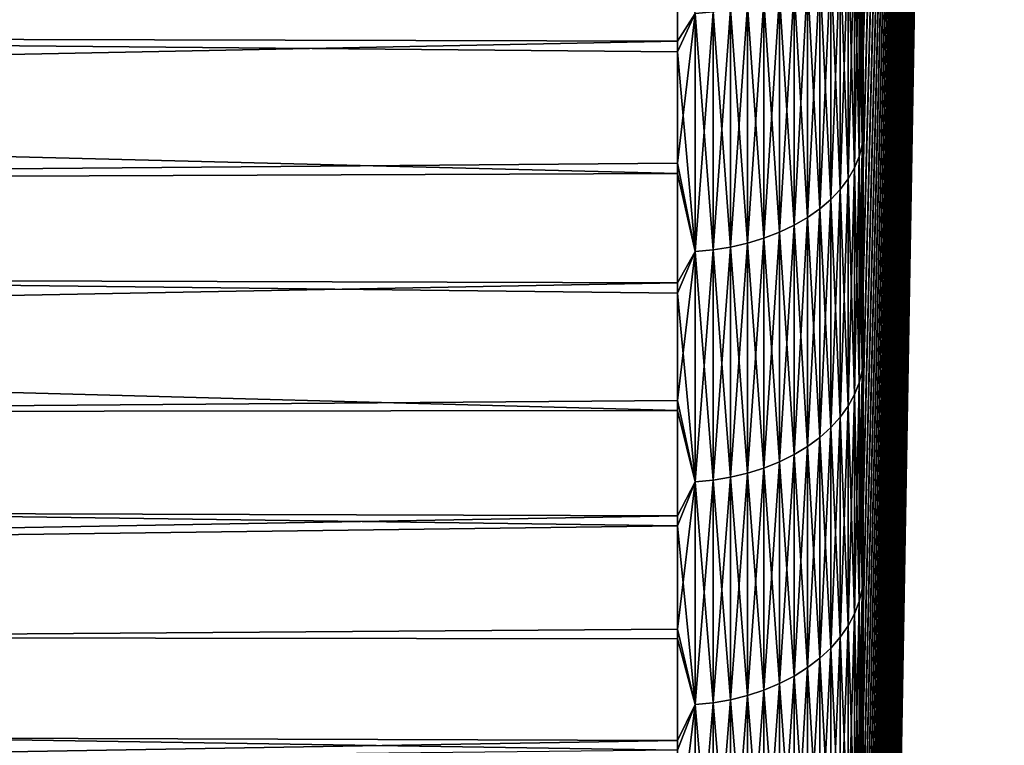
# Model space of a CAD drawing. Header units: millimetres. Extents: x -161 to 161, y -94 to 1149.
# Tile 601 of 656: x 158.54 to 161.19, y -73.39 to -71.44. Entities that reach past the tile are written whole.
import ezdxf

# ---------------------------------------------------------------- set-up
doc = ezdxf.new("R2010")
doc.units = ezdxf.units.MM
doc.header["$LTSCALE"] = 81.481481
for name, color, linetype in [('381', 7, 'CONTINUOUS'), ('382', 7, 'CONTINUOUS'), ('386', 7, 'CONTINUOUS')]:
    doc.layers.add(name, color=color, linetype=linetype)

msp = doc.modelspace()

# ---------------------------------------------------------------- linework, layer by layer
at = {"layer": '381', "color": 7, "linetype": 'CONTINUOUS', "true_color": 0xaaaaaa}
for points in [[(160.3087, -71.1618, 17.5506), (131.8, -71.4231, 17.3454), (160.3087, -71.4952, 17.2876), (160.3087, -71.1618, 17.5506)], [(160.3087, -71.5244, -17.3641), (139.9432, -71.3372, -17.5132), (160.3087, -71.1916, -17.6276), (160.3087, -71.5244, -17.3641)], [(139.716, -71.9335, -17.0259), (139.9432, -71.3372, -17.5132), (160.3087, -71.8521, -17.0945), (139.716, -71.9335, -17.0259)], [(160.3087, -71.8521, -17.0945), (139.9432, -71.3372, -17.5132), (160.3087, -71.5244, -17.3641), (160.3087, -71.8521, -17.0945)], [(131.8, -71.4231, 17.3454), (131.8, -72.0638, 16.8145), (160.3087, -71.4952, 17.2876), (131.8, -71.4231, 17.3454)], [(160.3087, -71.4952, 17.2876), (131.8, -72.0638, 16.8145), (160.3087, -71.8236, 17.0183), (160.3087, -71.4952, 17.2876)], [(160.3087, -71.8236, 17.0183), (131.8, -72.0638, 16.8145), (160.3087, -72.1462, 16.7433), (160.3087, -71.8236, 17.0183)], [(160.3087, -72.1741, -16.819), (139.716, -71.9335, -17.0259), (160.3087, -71.8521, -17.0945), (160.3087, -72.1741, -16.819)], [(139.4784, -72.5142, -16.5165), (139.716, -71.9335, -17.0259), (160.3087, -72.49, -16.5382), (139.4784, -72.5142, -16.5165)], [(160.3087, -72.49, -16.5382), (139.716, -71.9335, -17.0259), (160.3087, -72.1741, -16.819), (160.3087, -72.49, -16.5382)], [(131.8, -72.0638, 16.8145), (131.8, -72.6843, 16.26), (160.3087, -72.1462, 16.7433), (131.8, -72.0638, 16.8145)], [(160.3087, -72.1462, 16.7433), (131.8, -72.6843, 16.26), (160.3087, -72.4627, 16.4629), (160.3087, -72.1462, 16.7433)], [(160.3087, -72.4627, 16.4629), (131.8, -72.6843, 16.26), (160.3087, -72.7735, 16.1767), (160.3087, -72.4627, 16.4629)], [(160.3087, -72.8002, -16.2516), (139.4784, -72.5142, -16.5165), (160.3087, -72.49, -16.5382), (160.3087, -72.8002, -16.2516)], [(139.2309, -73.0777, -15.9855), (139.4784, -72.5142, -16.5165), (160.3087, -72.8002, -16.2516), (139.2309, -73.0777, -15.9855)], [(131.8, -72.6843, 16.26), (131.8, -73.2835, 15.6827), (160.3087, -72.7735, 16.1767), (131.8, -72.6843, 16.26)], [(160.3087, -72.7735, 16.1767), (131.8, -73.2835, 15.6827), (160.3087, -73.0788, 15.8848), (160.3087, -72.7735, 16.1767)], [(160.3087, -73.1049, -15.9593), (139.2309, -73.0777, -15.9855), (160.3087, -72.8002, -16.2516), (160.3087, -73.1049, -15.9593)], [(160.3087, -73.0788, 15.8848), (131.8, -73.2835, 15.6827), (160.3087, -73.3784, 15.5872), (160.3087, -73.0788, 15.8848)], [(138.9727, -73.6262, -15.432), (139.2309, -73.0777, -15.9855), (160.3087, -73.404, -15.6614), (138.9727, -73.6262, -15.432)], [(160.3087, -73.404, -15.6614), (139.2309, -73.0777, -15.9855), (160.3087, -73.1049, -15.9593), (160.3087, -73.404, -15.6614)], [(131.8, -73.2835, 15.6827), (131.8, -73.8608, 15.0834), (160.3087, -73.3784, 15.5872), (131.8, -73.2835, 15.6827)], [(160.3087, -73.3784, 15.5872), (131.8, -73.8608, 15.0834), (160.3087, -73.6723, 15.284), (160.3087, -73.3784, 15.5872)]]:
    msp.add_3dface(points, dxfattribs=at)
at = {"layer": '382', "color": 7, "linetype": 'CONTINUOUS', "true_color": 0xaaaaaa}
for points in [[(160.8086, -71.2158, -16.9818), (161.1884, -57.55, -0.05), (160.8086, -71.5363, -16.7181), (160.8086, -71.2158, -16.9818)], [(160.8086, -71.5363, -16.7181), (161.1884, -57.55, -0.05), (160.8086, -71.8512, -16.4487), (160.8086, -71.5363, -16.7181)], [(160.8086, -71.8512, -16.4487), (161.1884, -57.55, -0.05), (160.8086, -72.1601, -16.1741), (160.8086, -71.8512, -16.4487)], [(160.8086, -72.1601, -16.1741), (161.1884, -57.55, -0.05), (160.8086, -72.4635, -15.8939), (160.8086, -72.1601, -16.1741)], [(160.8086, -72.4635, -15.8939), (161.1884, -57.55, -0.05), (160.8086, -72.7615, -15.6081), (160.8086, -72.4635, -15.8939)], [(160.8086, -72.7615, -15.6081), (161.1884, -57.55, -0.05), (160.8086, -73.0539, -15.3167), (160.8086, -72.7615, -15.6081)], [(160.8086, -73.0539, -15.3167), (161.1884, -57.55, -0.05), (160.8086, -73.3407, -15.0198), (160.8086, -73.0539, -15.3167)], [(160.8086, -73.3407, -15.0198), (161.1884, -57.55, -0.05), (160.8086, -73.6219, -14.7175), (160.8086, -73.3407, -15.0198)], [(160.8086, -73.6219, -14.7175), (161.1884, -57.55, -0.05), (160.8086, -73.8973, -14.4099), (160.8086, -73.6219, -14.7175)], [(160.8086, -73.8973, -14.4099), (161.1884, -57.55, -0.05), (160.8086, -74.167, -14.097), (160.8086, -73.8973, -14.4099)], [(160.8086, -74.167, -14.097), (161.1884, -57.55, -0.05), (160.8086, -74.4307, -13.779), (160.8086, -74.167, -14.097)], [(160.8086, -74.4307, -13.779), (161.1884, -57.55, -0.05), (160.8086, -74.6884, -13.4559), (160.8086, -74.4307, -13.779)], [(160.8086, -74.6884, -13.4559), (161.1884, -57.55, -0.05), (160.8086, -74.9399, -13.1279), (160.8086, -74.6884, -13.4559)], [(160.8086, -74.9399, -13.1279), (161.1884, -57.55, -0.05), (160.8086, -75.1852, -12.7952), (160.8086, -74.9399, -13.1279)], [(160.8086, -75.1852, -12.7952), (161.1884, -57.55, -0.05), (160.8086, -75.4242, -12.4579), (160.8086, -75.1852, -12.7952)], [(160.8086, -75.4242, -12.4579), (161.1884, -57.55, -0.05), (160.8086, -75.6566, -12.1162), (160.8086, -75.4242, -12.4579)], [(160.8086, -75.6566, -12.1162), (161.1884, -57.55, -0.05), (160.8086, -75.8825, -11.7702), (160.8086, -75.6566, -12.1162)], [(160.8086, -75.8825, -11.7702), (161.1884, -57.55, -0.05), (160.8086, -76.1017, -11.42), (160.8086, -75.8825, -11.7702)], [(160.8086, -76.1017, -11.42), (161.1884, -57.55, -0.05), (160.8086, -76.3142, -11.0658), (160.8086, -76.1017, -11.42)], [(160.8086, -76.3142, -11.0658), (161.1884, -57.55, -0.05), (160.8086, -76.5199, -10.7077), (160.8086, -76.3142, -11.0658)], [(160.8086, -76.5199, -10.7077), (161.1884, -57.55, -0.05), (160.8086, -76.7187, -10.3458), (160.8086, -76.5199, -10.7077)], [(160.8086, -76.7187, -10.3458), (161.1884, -57.55, -0.05), (160.8086, -76.9106, -9.9801), (160.8086, -76.7187, -10.3458)], [(160.8086, -76.9106, -9.9801), (161.1884, -57.55, -0.05), (160.8086, -77.0956, -9.6109), (160.8086, -76.9106, -9.9801)], [(160.8086, -77.0956, -9.6109), (161.1884, -57.55, -0.05), (160.8086, -77.2736, -9.2382), (160.8086, -77.0956, -9.6109)], [(160.8086, -77.2736, -9.2382), (161.1884, -57.55, -0.05), (160.8086, -77.4445, -8.8621), (160.8086, -77.2736, -9.2382)], [(160.8086, -77.4445, -8.8621), (161.1884, -57.55, -0.05), (160.8086, -77.6082, -8.4827), (160.8086, -77.4445, -8.8621)], [(160.8086, -77.6082, -8.4827), (161.1884, -57.55, -0.05), (160.8086, -77.7647, -8.1003), (160.8086, -77.6082, -8.4827)], [(160.8086, -77.7647, -8.1003), (161.1884, -57.55, -0.05), (160.8086, -77.914, -7.7149), (160.8086, -77.7647, -8.1003)], [(160.8086, -77.914, -7.7149), (161.1884, -57.55, -0.05), (160.8086, -78.0559, -7.3267), (160.8086, -77.914, -7.7149)], [(160.8086, -78.0559, -7.3267), (161.1884, -57.55, -0.05), (160.8086, -78.1904, -6.936), (160.8086, -78.0559, -7.3267)], [(160.8086, -78.1904, -6.936), (161.1884, -57.55, -0.05), (160.8086, -78.3174, -6.5427), (160.8086, -78.1904, -6.936)], [(160.8086, -78.3174, -6.5427), (161.1884, -57.55, -0.05), (160.8086, -78.437, -6.1472), (160.8086, -78.3174, -6.5427)], [(160.8086, -78.437, -6.1472), (161.1884, -57.55, -0.05), (160.8086, -78.549, -5.7495), (160.8086, -78.437, -6.1472)], [(160.8086, -78.549, -5.7495), (161.1884, -57.55, -0.05), (160.8086, -78.6534, -5.3499), (160.8086, -78.549, -5.7495)], [(160.8086, -78.6534, -5.3499), (161.1884, -57.55, -0.05), (160.8086, -78.7502, -4.9483), (160.8086, -78.6534, -5.3499)], [(160.8086, -78.7502, -4.9483), (161.1884, -57.55, -0.05), (160.8086, -78.8394, -4.545), (160.8086, -78.7502, -4.9483)], [(160.8086, -78.8394, -4.545), (161.1884, -57.55, -0.05), (160.8086, -78.9209, -4.1401), (160.8086, -78.8394, -4.545)], [(160.8086, -78.9209, -4.1401), (161.1884, -57.55, -0.05), (160.8086, -78.9946, -3.7337), (160.8086, -78.9209, -4.1401)], [(160.8086, -78.9946, -3.7337), (161.1884, -57.55, -0.05), (160.8086, -79.0607, -3.3259), (160.8086, -78.9946, -3.7337)], [(160.8086, -79.0607, -3.3259), (161.1884, -57.55, -0.05), (160.8086, -79.119, -2.9169), (160.8086, -79.0607, -3.3259)], [(160.8086, -79.119, -2.9169), (161.1884, -57.55, -0.05), (160.8086, -79.1696, -2.5069), (160.8086, -79.119, -2.9169)], [(160.8086, -79.1696, -2.5069), (161.1884, -57.55, -0.05), (160.8086, -79.2123, -2.0959), (160.8086, -79.1696, -2.5069)], [(160.8086, -79.2123, -2.0959), (161.1884, -57.55, -0.05), (160.8086, -79.2473, -1.6841), (160.8086, -79.2123, -2.0959)], [(160.8086, -79.2473, -1.6841), (161.1884, -57.55, -0.05), (160.8086, -79.2744, -1.2718), (160.8086, -79.2473, -1.6841)], [(160.8086, -79.2744, -1.2718), (161.1884, -57.55, -0.05), (160.8086, -79.2937, -0.859), (160.8086, -79.2744, -1.2718)], [(160.8086, -79.2937, -0.859), (161.1884, -57.55, -0.05), (160.8086, -79.3051, -0.446), (160.8086, -79.2937, -0.859)], [(160.8086, -79.3051, -0.446), (161.1884, -57.55, -0.05), (160.8086, -79.3087, -0.0328), (160.8086, -79.3051, -0.446)], [(160.8086, -79.3087, -0.0328), (161.1884, -57.55, -0.05), (160.8086, -79.3045, 0.3803), (160.8086, -79.3087, -0.0328)], [(160.8086, -79.3045, 0.3803), (161.1884, -57.55, -0.05), (160.8086, -79.2924, 0.7933), (160.8086, -79.3045, 0.3803)], [(160.8086, -79.2924, 0.7933), (161.1884, -57.55, -0.05), (160.8086, -79.2724, 1.2059), (160.8086, -79.2924, 0.7933)], [(160.8086, -79.2724, 1.2059), (161.1884, -57.55, -0.05), (160.8086, -79.2447, 1.6181), (160.8086, -79.2724, 1.2059)], [(160.8086, -79.2447, 1.6181), (161.1884, -57.55, -0.05), (160.8086, -79.2091, 2.0297), (160.8086, -79.2447, 1.6181)], [(160.8086, -79.2091, 2.0297), (161.1884, -57.55, -0.05), (160.8086, -79.1657, 2.4406), (160.8086, -79.2091, 2.0297)], [(160.8086, -79.1657, 2.4406), (161.1884, -57.55, -0.05), (160.8086, -79.1145, 2.8505), (160.8086, -79.1657, 2.4406)], [(160.8086, -79.1145, 2.8505), (161.1884, -57.55, -0.05), (160.8086, -79.0556, 3.2595), (160.8086, -79.1145, 2.8505)], [(160.8086, -79.0556, 3.2595), (161.1884, -57.55, -0.05), (160.8086, -78.9889, 3.6672), (160.8086, -79.0556, 3.2595)], [(160.8086, -78.9889, 3.6672), (161.1884, -57.55, -0.05), (160.8086, -78.9144, 4.0736), (160.8086, -78.9889, 3.6672)], [(160.8086, -78.9144, 4.0736), (161.1884, -57.55, -0.05), (160.8086, -78.8323, 4.4785), (160.8086, -78.9144, 4.0736)], [(160.8086, -78.8323, 4.4785), (161.1884, -57.55, -0.05), (160.8086, -78.7425, 4.8817), (160.8086, -78.8323, 4.4785)], [(160.8086, -78.7425, 4.8817), (161.1884, -57.55, -0.05), (160.8086, -78.645, 5.2832), (160.8086, -78.7425, 4.8817)], [(160.8086, -78.645, 5.2832), (161.1884, -57.55, -0.05), (160.8086, -78.5399, 5.6828), (160.8086, -78.645, 5.2832)], [(160.8086, -78.5399, 5.6828), (161.1884, -57.55, -0.05), (160.8086, -78.4273, 6.0804), (160.8086, -78.5399, 5.6828)], [(160.8086, -78.4273, 6.0804), (161.1884, -57.55, -0.05), (160.8086, -78.3071, 6.4757), (160.8086, -78.4273, 6.0804)], [(160.8086, -78.3071, 6.4757), (161.1884, -57.55, -0.05), (160.8086, -78.1794, 6.8687), (160.8086, -78.3071, 6.4757)], [(160.8086, -78.1794, 6.8687), (161.1884, -57.55, -0.05), (160.8086, -78.0443, 7.2592), (160.8086, -78.1794, 6.8687)], [(160.8086, -78.0443, 7.2592), (161.1884, -57.55, -0.05), (160.8086, -77.9018, 7.6471), (160.8086, -78.0443, 7.2592)], [(160.8086, -77.9018, 7.6471), (161.1884, -57.55, -0.05), (160.8086, -77.752, 8.0322), (160.8086, -77.9018, 7.6471)], [(160.8086, -77.752, 8.0322), (161.1884, -57.55, -0.05), (160.8086, -77.5949, 8.4144), (160.8086, -77.752, 8.0322)], [(160.8086, -77.5949, 8.4144), (161.1884, -57.55, -0.05), (160.8086, -77.4305, 8.7935), (160.8086, -77.5949, 8.4144)], [(160.8086, -77.4305, 8.7935), (161.1884, -57.55, -0.05), (160.8086, -77.259, 9.1693), (160.8086, -77.4305, 8.7935)], [(160.8086, -77.259, 9.1693), (161.1884, -57.55, -0.05), (160.8086, -77.0804, 9.5419), (160.8086, -77.259, 9.1693)], [(160.8086, -77.0804, 9.5419), (161.1884, -57.55, -0.05), (160.8086, -76.8948, 9.9109), (160.8086, -77.0804, 9.5419)], [(160.8086, -76.8948, 9.9109), (161.1884, -57.55, -0.05), (160.8086, -76.7023, 10.2763), (160.8086, -76.8948, 9.9109)], [(160.8086, -76.7023, 10.2763), (161.1884, -57.55, -0.05), (160.8086, -76.5028, 10.6381), (160.8086, -76.7023, 10.2763)], [(160.8086, -76.5028, 10.6381), (161.1884, -57.55, -0.05), (160.8086, -76.2964, 10.9959), (160.8086, -76.5028, 10.6381)], [(160.8086, -76.2964, 10.9959), (161.1884, -57.55, -0.05), (160.8086, -76.0833, 11.3499), (160.8086, -76.2964, 10.9959)], [(160.8086, -76.0833, 11.3499), (161.1884, -57.55, -0.05), (160.8086, -75.8635, 11.6997), (160.8086, -76.0833, 11.3499)], [(160.8086, -75.8635, 11.6997), (161.1884, -57.55, -0.05), (160.8086, -75.6371, 12.0454), (160.8086, -75.8635, 11.6997)], [(160.8086, -75.6371, 12.0454), (161.1884, -57.55, -0.05), (160.8086, -75.4041, 12.3868), (160.8086, -75.6371, 12.0454)], [(160.8086, -75.4041, 12.3868), (161.1884, -57.55, -0.05), (160.8086, -75.1646, 12.7237), (160.8086, -75.4041, 12.3868)], [(160.8086, -75.1646, 12.7237), (161.1884, -57.55, -0.05), (160.8086, -74.9188, 13.0559), (160.8086, -75.1646, 12.7237)], [(160.8086, -74.9188, 13.0559), (161.1884, -57.55, -0.05), (160.8086, -74.6668, 13.3835), (160.8086, -74.9188, 13.0559)], [(160.8086, -74.6668, 13.3835), (161.1884, -57.55, -0.05), (160.8086, -74.4086, 13.7061), (160.8086, -74.6668, 13.3835)], [(160.8086, -74.4086, 13.7061), (161.1884, -57.55, -0.05), (160.8086, -74.1443, 14.0238), (160.8086, -74.4086, 13.7061)], [(160.8086, -74.1443, 14.0238), (161.1884, -57.55, -0.05), (160.8086, -73.8741, 14.3363), (160.8086, -74.1443, 14.0238)], [(160.8086, -73.8741, 14.3363), (161.1884, -57.55, -0.05), (160.8086, -73.5981, 14.6435), (160.8086, -73.8741, 14.3363)], [(160.8086, -73.5981, 14.6435), (161.1884, -57.55, -0.05), (160.8086, -73.3164, 14.9455), (160.8086, -73.5981, 14.6435)], [(160.8086, -73.3164, 14.9455), (161.1884, -57.55, -0.05), (160.8086, -73.0289, 15.242), (160.8086, -73.3164, 14.9455)], [(160.8086, -73.0289, 15.242), (161.1884, -57.55, -0.05), (160.8086, -72.7359, 15.533), (160.8086, -73.0289, 15.242)], [(160.8086, -72.7359, 15.533), (161.1884, -57.55, -0.05), (160.8086, -72.4374, 15.8184), (160.8086, -72.7359, 15.533)], [(160.8086, -72.4374, 15.8184), (161.1884, -57.55, -0.05), (160.8086, -72.1334, 16.0983), (160.8086, -72.4374, 15.8184)], [(160.8086, -72.1334, 16.0983), (161.1884, -57.55, -0.05), (160.8086, -71.8239, 16.3725), (160.8086, -72.1334, 16.0983)], [(160.8086, -71.8239, 16.3725), (161.1884, -57.55, -0.05), (160.8086, -71.5084, 16.6414), (160.8086, -71.8239, 16.3725)], [(160.8086, -71.5084, 16.6414), (161.1884, -57.55, -0.05), (160.8086, -71.1873, 16.9048), (160.8086, -71.5084, 16.6414)]]:
    msp.add_3dface(points, dxfattribs=at)
at = {"layer": '386', "color": 7, "linetype": 'CONTINUOUS', "true_color": 0xaaaaaa}
for points in [[(160.8054, -71.1465, -17.0995), (160.8054, -71.7745, -16.5792), (160.7975, -71.1764, -17.137), (160.8054, -71.1465, -17.0995)], [(160.8054, -71.7745, 16.4792), (160.8054, -71.1465, 16.9995), (160.7975, -71.8058, 16.5155), (160.8054, -71.7745, 16.4792)], [(160.7975, -71.8058, 16.5155), (160.8054, -71.1465, 16.9995), (160.7975, -71.1764, 17.037), (160.7975, -71.8058, 16.5155)], [(160.8086, -71.2158, -16.9818), (160.8086, -71.5363, -16.7181), (160.8054, -71.1465, -17.0995), (160.8086, -71.2158, -16.9818)], [(160.8054, -71.1465, -17.0995), (160.8086, -71.5363, -16.7181), (160.8054, -71.7745, -16.5792), (160.8054, -71.1465, -17.0995)], [(160.8054, -71.7745, 16.4792), (160.8086, -71.1873, 16.9048), (160.8054, -71.1465, 16.9995), (160.8054, -71.7745, 16.4792)], [(160.3087, -71.1618, 17.5506), (160.3087, -71.4952, 17.2876), (160.3564, -71.4212, 17.344), (160.3087, -71.1618, 17.5506)], [(160.7975, -71.1764, -17.137), (160.7975, -71.8058, -16.6155), (160.785, -71.2057, -17.1737), (160.7975, -71.1764, -17.137)], [(160.7975, -71.8058, 16.5155), (160.7975, -71.1764, 17.037), (160.785, -71.8364, 16.5511), (160.7975, -71.8058, 16.5155)], [(160.785, -71.8364, 16.5511), (160.7975, -71.1764, 17.037), (160.785, -71.2057, 17.0737), (160.785, -71.8364, 16.5511)], [(160.7975, -71.1764, -17.137), (160.8054, -71.7745, -16.5792), (160.7975, -71.8058, -16.6155), (160.7975, -71.1764, -17.137)], [(160.3087, -71.5244, -17.3641), (160.3087, -71.1916, -17.6276), (160.3564, -71.4212, -17.444), (160.3087, -71.5244, -17.3641)], [(160.785, -71.2057, -17.1737), (160.785, -71.8364, -16.6511), (160.768, -71.234, -17.2092), (160.785, -71.2057, -17.1737)], [(160.785, -71.8364, 16.5511), (160.785, -71.2057, 17.0737), (160.768, -71.8661, 16.5856), (160.785, -71.8364, 16.5511)], [(160.768, -71.8661, 16.5856), (160.785, -71.2057, 17.0737), (160.768, -71.234, 17.1092), (160.768, -71.8661, 16.5856)], [(160.785, -71.2057, -17.1737), (160.7975, -71.8058, -16.6155), (160.785, -71.8364, -16.6511), (160.785, -71.2057, -17.1737)], [(160.8086, -71.5084, 16.6414), (160.8086, -71.1873, 16.9048), (160.8054, -71.7745, 16.4792), (160.8086, -71.5084, 16.6414)], [(160.768, -71.234, -17.2092), (160.768, -71.8661, -16.6856), (160.7467, -71.2613, -17.2434), (160.768, -71.234, -17.2092)], [(160.768, -71.8661, 16.5856), (160.768, -71.234, 17.1092), (160.7467, -71.8945, 16.6187), (160.768, -71.8661, 16.5856)], [(160.7467, -71.8945, 16.6187), (160.768, -71.234, 17.1092), (160.7467, -71.2613, 17.1434), (160.7467, -71.8945, 16.6187)], [(160.768, -71.234, -17.2092), (160.785, -71.8364, -16.6511), (160.768, -71.8661, -16.6856), (160.768, -71.234, -17.2092)], [(160.7467, -71.2613, -17.2434), (160.7467, -71.8945, -16.7187), (160.7212, -71.287, -17.2757), (160.7467, -71.2613, -17.2434)], [(160.7467, -71.8945, 16.6187), (160.7467, -71.2613, 17.1434), (160.7212, -71.9215, 16.65), (160.7467, -71.8945, 16.6187)], [(160.7212, -71.9215, 16.65), (160.7467, -71.2613, 17.1434), (160.7212, -71.287, 17.1757), (160.7212, -71.9215, 16.65)], [(160.7467, -71.2613, -17.2434), (160.768, -71.8661, -16.6856), (160.7467, -71.8945, -16.7187), (160.7467, -71.2613, -17.2434)], [(160.7212, -71.287, -17.2757), (160.7212, -71.9215, -16.75), (160.6918, -71.3112, -17.306), (160.7212, -71.287, -17.2757)], [(160.7212, -71.9215, 16.65), (160.7212, -71.287, 17.1757), (160.6918, -71.9468, 16.6793), (160.7212, -71.9215, 16.65)], [(160.6918, -71.9468, 16.6793), (160.7212, -71.287, 17.1757), (160.6918, -71.3112, 17.206), (160.6918, -71.9468, 16.6793)], [(160.7212, -71.287, -17.2757), (160.7467, -71.8945, -16.7187), (160.7212, -71.9215, -16.75), (160.7212, -71.287, -17.2757)], [(160.6918, -71.3112, -17.306), (160.6918, -71.9468, -16.7793), (160.6589, -71.3334, -17.3338), (160.6918, -71.3112, -17.306)], [(160.6918, -71.9468, 16.6793), (160.6918, -71.3112, 17.206), (160.6589, -71.97, 16.7064), (160.6918, -71.9468, 16.6793)], [(160.6589, -71.97, 16.7064), (160.6918, -71.3112, 17.206), (160.6589, -71.3334, 17.2338), (160.6589, -71.97, 16.7064)], [(160.6918, -71.3112, -17.306), (160.7212, -71.9215, -16.75), (160.6918, -71.9468, -16.7793), (160.6918, -71.3112, -17.306)], [(160.6589, -71.3334, -17.3338), (160.6589, -71.97, -16.8064), (160.6226, -71.3535, -17.3591), (160.6589, -71.3334, -17.3338)], [(160.6589, -71.97, 16.7064), (160.6589, -71.3334, 17.2338), (160.6226, -71.9911, 16.7309), (160.6589, -71.97, 16.7064)], [(160.6226, -71.9911, 16.7309), (160.6589, -71.3334, 17.2338), (160.6226, -71.3535, 17.2591), (160.6226, -71.9911, 16.7309)], [(160.6589, -71.3334, -17.3338), (160.6918, -71.9468, -16.7793), (160.6589, -71.97, -16.8064), (160.6589, -71.3334, -17.3338)], [(160.5833, -71.3714, -17.3815), (160.5833, -72.0098, -16.8526), (160.5415, -71.3868, -17.4008), (160.5833, -71.3714, -17.3815)], [(160.5833, -72.0098, 16.7526), (160.5833, -71.3714, 17.2815), (160.5415, -72.0259, 16.7713), (160.5833, -72.0098, 16.7526)], [(160.5415, -72.0259, 16.7713), (160.5833, -71.3714, 17.2815), (160.5415, -71.3868, 17.3008), (160.5415, -72.0259, 16.7713)], [(160.6226, -71.3535, -17.3591), (160.6226, -71.9911, -16.8309), (160.5833, -71.3714, -17.3815), (160.6226, -71.3535, -17.3591)], [(160.6226, -71.9911, 16.7309), (160.6226, -71.3535, 17.2591), (160.5833, -72.0098, 16.7526), (160.6226, -71.9911, 16.7309)], [(160.5833, -72.0098, 16.7526), (160.6226, -71.3535, 17.2591), (160.5833, -71.3714, 17.2815), (160.5833, -72.0098, 16.7526)], [(160.5833, -71.3714, -17.3815), (160.6226, -71.9911, -16.8309), (160.5833, -72.0098, -16.8526), (160.5833, -71.3714, -17.3815)], [(160.6226, -71.3535, -17.3591), (160.6589, -71.97, -16.8064), (160.6226, -71.9911, -16.8309), (160.6226, -71.3535, -17.3591)], [(160.5415, -71.3868, -17.4008), (160.5415, -72.0259, -16.8713), (160.4975, -71.3996, -17.4168), (160.5415, -71.3868, -17.4008)], [(160.5415, -72.0259, 16.7713), (160.5415, -71.3868, 17.3008), (160.4975, -72.0392, 16.7868), (160.5415, -72.0259, 16.7713)], [(160.4975, -72.0392, 16.7868), (160.5415, -71.3868, 17.3008), (160.4975, -71.3996, 17.3168), (160.4975, -72.0392, 16.7868)], [(160.5415, -71.3868, -17.4008), (160.5833, -72.0098, -16.8526), (160.5415, -72.0259, -16.8713), (160.5415, -71.3868, -17.4008)], [(160.3087, -71.4952, 17.2876), (160.3087, -71.8236, 17.0183), (160.3564, -71.4212, 17.344), (160.3087, -71.4952, 17.2876)], [(160.3087, -71.8236, 17.0183), (160.3564, -72.0619, 16.8131), (160.3564, -71.4212, 17.344), (160.3087, -71.8236, 17.0183)], [(160.3087, -71.5244, -17.3641), (160.3564, -71.4212, -17.444), (160.3564, -72.0619, -16.9131), (160.3087, -71.5244, -17.3641)], [(160.4045, -71.4169, -17.4385), (160.4045, -72.0573, -16.9078), (160.3564, -71.4212, -17.444), (160.4045, -71.4169, -17.4385)], [(160.4045, -72.0573, 16.8078), (160.4045, -71.4169, 17.3385), (160.3564, -72.0619, 16.8131), (160.4045, -72.0573, 16.8078)], [(160.3564, -72.0619, 16.8131), (160.4045, -71.4169, 17.3385), (160.3564, -71.4212, 17.344), (160.3564, -72.0619, 16.8131)], [(160.3564, -71.4212, -17.444), (160.4045, -72.0573, -16.9078), (160.3564, -72.0619, -16.9131), (160.3564, -71.4212, -17.444)], [(160.4517, -71.4096, -17.4294), (160.4517, -72.0498, -16.899), (160.4045, -71.4169, -17.4385), (160.4517, -71.4096, -17.4294)], [(160.4517, -72.0498, 16.799), (160.4517, -71.4096, 17.3294), (160.4045, -72.0573, 16.8078), (160.4517, -72.0498, 16.799)], [(160.4045, -72.0573, 16.8078), (160.4517, -71.4096, 17.3294), (160.4045, -71.4169, 17.3385), (160.4045, -72.0573, 16.8078)], [(160.4045, -71.4169, -17.4385), (160.4517, -72.0498, -16.899), (160.4045, -72.0573, -16.9078), (160.4045, -71.4169, -17.4385)], [(160.4975, -71.3996, -17.4168), (160.4975, -72.0392, -16.8868), (160.4517, -71.4096, -17.4294), (160.4975, -71.3996, -17.4168)], [(160.4975, -72.0392, 16.7868), (160.4975, -71.3996, 17.3168), (160.4517, -72.0498, 16.799), (160.4975, -72.0392, 16.7868)], [(160.4517, -72.0498, 16.799), (160.4975, -71.3996, 17.3168), (160.4517, -71.4096, 17.3294), (160.4517, -72.0498, 16.799)], [(160.4517, -71.4096, -17.4294), (160.4975, -72.0392, -16.8868), (160.4517, -72.0498, -16.899), (160.4517, -71.4096, -17.4294)], [(160.4975, -71.3996, -17.4168), (160.5415, -72.0259, -16.8713), (160.4975, -72.0392, -16.8868), (160.4975, -71.3996, -17.4168)], [(160.3087, -71.8521, -17.0945), (160.3087, -71.5244, -17.3641), (160.3564, -72.0619, -16.9131), (160.3087, -71.8521, -17.0945)], [(160.8086, -71.8239, 16.3725), (160.8086, -71.5084, 16.6414), (160.8054, -71.7745, 16.4792), (160.8086, -71.8239, 16.3725)], [(160.8086, -71.5363, -16.7181), (160.8086, -71.8512, -16.4487), (160.8054, -71.7745, -16.5792), (160.8086, -71.5363, -16.7181)], [(160.8054, -71.7745, -16.5792), (160.8054, -72.3826, -16.0358), (160.7975, -71.8058, -16.6155), (160.8054, -71.7745, -16.5792)], [(160.8054, -72.3826, 15.9358), (160.8054, -71.7745, 16.4792), (160.7975, -72.4152, 15.9709), (160.8054, -72.3826, 15.9358)], [(160.7975, -72.4152, 15.9709), (160.8054, -71.7745, 16.4792), (160.7975, -71.8058, 16.5155), (160.7975, -72.4152, 15.9709)], [(160.8086, -71.8512, -16.4487), (160.8086, -72.1601, -16.1741), (160.8054, -71.7745, -16.5792), (160.8086, -71.8512, -16.4487)], [(160.8054, -71.7745, -16.5792), (160.8086, -72.1601, -16.1741), (160.8054, -72.3826, -16.0358), (160.8054, -71.7745, -16.5792)], [(160.8054, -72.3826, 15.9358), (160.8086, -71.8239, 16.3725), (160.8054, -71.7745, 16.4792), (160.8054, -72.3826, 15.9358)], [(160.7975, -71.8058, -16.6155), (160.7975, -72.4152, -16.0709), (160.785, -71.8364, -16.6511), (160.7975, -71.8058, -16.6155)], [(160.7975, -72.4152, 15.9709), (160.7975, -71.8058, 16.5155), (160.785, -72.4471, 16.0053), (160.7975, -72.4152, 15.9709)], [(160.785, -72.4471, 16.0053), (160.7975, -71.8058, 16.5155), (160.785, -71.8364, 16.5511), (160.785, -72.4471, 16.0053)], [(160.7975, -71.8058, -16.6155), (160.8054, -72.3826, -16.0358), (160.7975, -72.4152, -16.0709), (160.7975, -71.8058, -16.6155)], [(160.3087, -71.8236, 17.0183), (160.3087, -72.1462, 16.7433), (160.3564, -72.0619, 16.8131), (160.3087, -71.8236, 17.0183)], [(160.785, -71.8364, -16.6511), (160.785, -72.4471, -16.1053), (160.768, -71.8661, -16.6856), (160.785, -71.8364, -16.6511)], [(160.785, -72.4471, 16.0053), (160.785, -71.8364, 16.5511), (160.768, -72.4781, 16.0387), (160.785, -72.4471, 16.0053)], [(160.768, -72.4781, 16.0387), (160.785, -71.8364, 16.5511), (160.768, -71.8661, 16.5856), (160.768, -72.4781, 16.0387)], [(160.785, -71.8364, -16.6511), (160.7975, -72.4152, -16.0709), (160.785, -72.4471, -16.1053), (160.785, -71.8364, -16.6511)], [(160.8086, -72.1334, 16.0983), (160.8086, -71.8239, 16.3725), (160.8054, -72.3826, 15.9358), (160.8086, -72.1334, 16.0983)], [(160.3087, -72.1741, -16.819), (160.3087, -71.8521, -17.0945), (160.3564, -72.0619, -16.9131), (160.3087, -72.1741, -16.819)], [(160.768, -71.8661, -16.6856), (160.768, -72.4781, -16.1387), (160.7467, -71.8945, -16.7187), (160.768, -71.8661, -16.6856)], [(160.768, -72.4781, 16.0387), (160.768, -71.8661, 16.5856), (160.7467, -72.5078, 16.0706), (160.768, -72.4781, 16.0387)], [(160.7467, -72.5078, 16.0706), (160.768, -71.8661, 16.5856), (160.7467, -71.8945, 16.6187), (160.7467, -72.5078, 16.0706)], [(160.768, -71.8661, -16.6856), (160.785, -72.4471, -16.1053), (160.768, -72.4781, -16.1387), (160.768, -71.8661, -16.6856)], [(160.7467, -71.8945, -16.7187), (160.7467, -72.5078, -16.1706), (160.7212, -71.9215, -16.75), (160.7467, -71.8945, -16.7187)], [(160.7467, -72.5078, 16.0706), (160.7467, -71.8945, 16.6187), (160.7212, -72.5359, 16.101), (160.7467, -72.5078, 16.0706)], [(160.7212, -72.5359, 16.101), (160.7467, -71.8945, 16.6187), (160.7212, -71.9215, 16.65), (160.7212, -72.5359, 16.101)], [(160.7467, -71.8945, -16.7187), (160.768, -72.4781, -16.1387), (160.7467, -72.5078, -16.1706), (160.7467, -71.8945, -16.7187)], [(160.7212, -71.9215, -16.75), (160.7212, -72.5359, -16.201), (160.6918, -71.9468, -16.7793), (160.7212, -71.9215, -16.75)], [(160.7212, -72.5359, 16.101), (160.7212, -71.9215, 16.65), (160.6918, -72.5622, 16.1293), (160.7212, -72.5359, 16.101)], [(160.6918, -72.5622, 16.1293), (160.7212, -71.9215, 16.65), (160.6918, -71.9468, 16.6793), (160.6918, -72.5622, 16.1293)], [(160.7212, -71.9215, -16.75), (160.7467, -72.5078, -16.1706), (160.7212, -72.5359, -16.201), (160.7212, -71.9215, -16.75)], [(160.6918, -71.9468, -16.7793), (160.6918, -72.5622, -16.2293), (160.6589, -71.97, -16.8064), (160.6918, -71.9468, -16.7793)], [(160.6918, -72.5622, 16.1293), (160.6918, -71.9468, 16.6793), (160.6589, -72.5865, 16.1555), (160.6918, -72.5622, 16.1293)], [(160.6589, -72.5865, 16.1555), (160.6918, -71.9468, 16.6793), (160.6589, -71.97, 16.7064), (160.6589, -72.5865, 16.1555)], [(160.6918, -71.9468, -16.7793), (160.7212, -72.5359, -16.201), (160.6918, -72.5622, -16.2293), (160.6918, -71.9468, -16.7793)], [(160.6589, -71.97, -16.8064), (160.6589, -72.5865, -16.2555), (160.6226, -71.9911, -16.8309), (160.6589, -71.97, -16.8064)], [(160.6589, -72.5865, 16.1555), (160.6589, -71.97, 16.7064), (160.6226, -72.6085, 16.1792), (160.6589, -72.5865, 16.1555)], [(160.6226, -72.6085, 16.1792), (160.6589, -71.97, 16.7064), (160.6226, -71.9911, 16.7309), (160.6226, -72.6085, 16.1792)], [(160.6589, -71.97, -16.8064), (160.6918, -72.5622, -16.2293), (160.6589, -72.5865, -16.2555), (160.6589, -71.97, -16.8064)], [(160.6226, -71.9911, -16.8309), (160.6226, -72.6085, -16.2792), (160.5833, -72.0098, -16.8526), (160.6226, -71.9911, -16.8309)], [(160.6226, -72.6085, 16.1792), (160.6226, -71.9911, 16.7309), (160.5833, -72.6279, 16.2001), (160.6226, -72.6085, 16.1792)], [(160.5833, -72.6279, 16.2001), (160.6226, -71.9911, 16.7309), (160.5833, -72.0098, 16.7526), (160.5833, -72.6279, 16.2001)], [(160.6226, -71.9911, -16.8309), (160.6589, -72.5865, -16.2555), (160.6226, -72.6085, -16.2792), (160.6226, -71.9911, -16.8309)], [(160.5415, -72.0259, -16.8713), (160.5415, -72.6447, -16.3182), (160.4975, -72.0392, -16.8868), (160.5415, -72.0259, -16.8713)], [(160.5415, -72.6447, 16.2182), (160.5415, -72.0259, 16.7713), (160.4975, -72.6587, 16.2333), (160.5415, -72.6447, 16.2182)], [(160.4975, -72.6587, 16.2333), (160.5415, -72.0259, 16.7713), (160.4975, -72.0392, 16.7868), (160.4975, -72.6587, 16.2333)], [(160.5833, -72.0098, -16.8526), (160.5833, -72.6279, -16.3001), (160.5415, -72.0259, -16.8713), (160.5833, -72.0098, -16.8526)], [(160.5833, -72.6279, 16.2001), (160.5833, -72.0098, 16.7526), (160.5415, -72.6447, 16.2182), (160.5833, -72.6279, 16.2001)], [(160.5415, -72.6447, 16.2182), (160.5833, -72.0098, 16.7526), (160.5415, -72.0259, 16.7713), (160.5415, -72.6447, 16.2182)], [(160.5415, -72.0259, -16.8713), (160.5833, -72.6279, -16.3001), (160.5415, -72.6447, -16.3182), (160.5415, -72.0259, -16.8713)], [(160.5833, -72.0098, -16.8526), (160.6226, -72.6085, -16.2792), (160.5833, -72.6279, -16.3001), (160.5833, -72.0098, -16.8526)], [(160.4045, -72.0573, -16.9078), (160.4045, -72.6775, -16.3536), (160.3564, -72.0619, -16.9131), (160.4045, -72.0573, -16.9078)], [(160.4045, -72.6775, 16.2536), (160.4045, -72.0573, 16.8078), (160.3564, -72.6823, 16.2587), (160.4045, -72.6775, 16.2536)], [(160.3564, -72.6823, 16.2587), (160.4045, -72.0573, 16.8078), (160.3564, -72.0619, 16.8131), (160.3564, -72.6823, 16.2587)], [(160.4517, -72.0498, -16.899), (160.4517, -72.6696, -16.3451), (160.4045, -72.0573, -16.9078), (160.4517, -72.0498, -16.899)], [(160.4517, -72.6696, 16.2451), (160.4517, -72.0498, 16.799), (160.4045, -72.6775, 16.2536), (160.4517, -72.6696, 16.2451)], [(160.4045, -72.6775, 16.2536), (160.4517, -72.0498, 16.799), (160.4045, -72.0573, 16.8078), (160.4045, -72.6775, 16.2536)], [(160.4045, -72.0573, -16.9078), (160.4517, -72.6696, -16.3451), (160.4045, -72.6775, -16.3536), (160.4045, -72.0573, -16.9078)], [(160.4975, -72.0392, -16.8868), (160.4975, -72.6587, -16.3333), (160.4517, -72.0498, -16.899), (160.4975, -72.0392, -16.8868)], [(160.4975, -72.6587, 16.2333), (160.4975, -72.0392, 16.7868), (160.4517, -72.6696, 16.2451), (160.4975, -72.6587, 16.2333)], [(160.4517, -72.6696, 16.2451), (160.4975, -72.0392, 16.7868), (160.4517, -72.0498, 16.799), (160.4517, -72.6696, 16.2451)], [(160.4517, -72.0498, -16.899), (160.4975, -72.6587, -16.3333), (160.4517, -72.6696, -16.3451), (160.4517, -72.0498, -16.899)], [(160.4975, -72.0392, -16.8868), (160.5415, -72.6447, -16.3182), (160.4975, -72.6587, -16.3333), (160.4975, -72.0392, -16.8868)], [(160.3087, -72.1462, 16.7433), (160.3087, -72.4627, 16.4629), (160.3564, -72.0619, 16.8131), (160.3087, -72.1462, 16.7433)], [(160.3087, -72.4627, 16.4629), (160.3564, -72.6823, 16.2587), (160.3564, -72.0619, 16.8131), (160.3087, -72.4627, 16.4629)], [(160.3087, -72.1741, -16.819), (160.3564, -72.0619, -16.9131), (160.3564, -72.6823, -16.3587), (160.3087, -72.1741, -16.819)], [(160.3564, -72.0619, -16.9131), (160.4045, -72.6775, -16.3536), (160.3564, -72.6823, -16.3587), (160.3564, -72.0619, -16.9131)], [(160.8086, -72.4374, 15.8184), (160.8086, -72.1334, 16.0983), (160.8054, -72.3826, 15.9358), (160.8086, -72.4374, 15.8184)], [(160.8086, -72.1601, -16.1741), (160.8086, -72.4635, -15.8939), (160.8054, -72.3826, -16.0358), (160.8086, -72.1601, -16.1741)], [(160.3087, -72.49, -16.5382), (160.3087, -72.1741, -16.819), (160.3564, -72.6823, -16.3587), (160.3087, -72.49, -16.5382)], [(160.8054, -72.3826, -16.0358), (160.8054, -72.97, -15.47), (160.7975, -72.4152, -16.0709), (160.8054, -72.3826, -16.0358)], [(160.8054, -72.97, 15.37), (160.8054, -72.3826, 15.9358), (160.7975, -73.0039, 15.4039), (160.8054, -72.97, 15.37)], [(160.7975, -73.0039, 15.4039), (160.8054, -72.3826, 15.9358), (160.7975, -72.4152, 15.9709), (160.7975, -73.0039, 15.4039)], [(160.8086, -72.4635, -15.8939), (160.8086, -72.7615, -15.6081), (160.8054, -72.3826, -16.0358), (160.8086, -72.4635, -15.8939)], [(160.8054, -72.3826, -16.0358), (160.8086, -72.7615, -15.6081), (160.8054, -72.97, -15.47), (160.8054, -72.3826, -16.0358)], [(160.8054, -72.97, 15.37), (160.8086, -72.4374, 15.8184), (160.8054, -72.3826, 15.9358), (160.8054, -72.97, 15.37)], [(160.7975, -72.4152, -16.0709), (160.7975, -73.0039, -15.5039), (160.785, -72.4471, -16.1053), (160.7975, -72.4152, -16.0709)], [(160.7975, -73.0039, 15.4039), (160.7975, -72.4152, 15.9709), (160.785, -73.0371, 15.4371), (160.7975, -73.0039, 15.4039)], [(160.785, -73.0371, 15.4371), (160.7975, -72.4152, 15.9709), (160.785, -72.4471, 16.0053), (160.785, -73.0371, 15.4371)], [(160.7975, -72.4152, -16.0709), (160.8054, -72.97, -15.47), (160.7975, -73.0039, -15.5039), (160.7975, -72.4152, -16.0709)], [(160.785, -72.4471, -16.1053), (160.785, -73.0371, -15.5371), (160.768, -72.4781, -16.1387), (160.785, -72.4471, -16.1053)], [(160.785, -73.0371, 15.4371), (160.785, -72.4471, 16.0053), (160.768, -73.0692, 15.4692), (160.785, -73.0371, 15.4371)], [(160.768, -73.0692, 15.4692), (160.785, -72.4471, 16.0053), (160.768, -72.4781, 16.0387), (160.768, -73.0692, 15.4692)], [(160.785, -72.4471, -16.1053), (160.7975, -73.0039, -15.5039), (160.785, -73.0371, -15.5371), (160.785, -72.4471, -16.1053)], [(160.8086, -72.7359, 15.533), (160.8086, -72.4374, 15.8184), (160.8054, -72.97, 15.37), (160.8086, -72.7359, 15.533)], [(160.3087, -72.4627, 16.4629), (160.3087, -72.7735, 16.1767), (160.3564, -72.6823, 16.2587), (160.3087, -72.4627, 16.4629)], [(160.768, -72.4781, -16.1387), (160.768, -73.0692, -15.5692), (160.7467, -72.5078, -16.1706), (160.768, -72.4781, -16.1387)], [(160.768, -73.0692, 15.4692), (160.768, -72.4781, 16.0387), (160.7467, -73.1001, 15.5001), (160.768, -73.0692, 15.4692)], [(160.7467, -73.1001, 15.5001), (160.768, -72.4781, 16.0387), (160.7467, -72.5078, 16.0706), (160.7467, -73.1001, 15.5001)], [(160.768, -72.4781, -16.1387), (160.785, -73.0371, -15.5371), (160.768, -73.0692, -15.5692), (160.768, -72.4781, -16.1387)], [(160.3087, -72.8002, -16.2516), (160.3087, -72.49, -16.5382), (160.3564, -72.6823, -16.3587), (160.3087, -72.8002, -16.2516)], [(160.7467, -72.5078, -16.1706), (160.7467, -73.1001, -15.6001), (160.7212, -72.5359, -16.201), (160.7467, -72.5078, -16.1706)], [(160.7467, -73.1001, 15.5001), (160.7467, -72.5078, 16.0706), (160.7212, -73.1293, 15.5293), (160.7467, -73.1001, 15.5001)], [(160.7212, -73.1293, 15.5293), (160.7467, -72.5078, 16.0706), (160.7212, -72.5359, 16.101), (160.7212, -73.1293, 15.5293)], [(160.7467, -72.5078, -16.1706), (160.768, -73.0692, -15.5692), (160.7467, -73.1001, -15.6001), (160.7467, -72.5078, -16.1706)], [(160.7212, -72.5359, -16.201), (160.7212, -73.1293, -15.6293), (160.6918, -72.5622, -16.2293), (160.7212, -72.5359, -16.201)], [(160.7212, -73.1293, 15.5293), (160.7212, -72.5359, 16.101), (160.6918, -73.1567, 15.5567), (160.7212, -73.1293, 15.5293)], [(160.6918, -73.1567, 15.5567), (160.7212, -72.5359, 16.101), (160.6918, -72.5622, 16.1293), (160.6918, -73.1567, 15.5567)], [(160.7212, -72.5359, -16.201), (160.7467, -73.1001, -15.6001), (160.7212, -73.1293, -15.6293), (160.7212, -72.5359, -16.201)], [(160.6918, -72.5622, -16.2293), (160.6918, -73.1567, -15.6567), (160.6589, -72.5865, -16.2555), (160.6918, -72.5622, -16.2293)], [(160.6918, -73.1567, 15.5567), (160.6918, -72.5622, 16.1293), (160.6589, -73.1819, 15.5819), (160.6918, -73.1567, 15.5567)], [(160.6589, -73.1819, 15.5819), (160.6918, -72.5622, 16.1293), (160.6589, -72.5865, 16.1555), (160.6589, -73.1819, 15.5819)], [(160.6918, -72.5622, -16.2293), (160.7212, -73.1293, -15.6293), (160.6918, -73.1567, -15.6567), (160.6918, -72.5622, -16.2293)], [(160.6589, -72.5865, -16.2555), (160.6589, -73.1819, -15.6819), (160.6226, -72.6085, -16.2792), (160.6589, -72.5865, -16.2555)], [(160.6589, -73.1819, 15.5819), (160.6589, -72.5865, 16.1555), (160.6226, -73.2047, 15.6047), (160.6589, -73.1819, 15.5819)], [(160.6226, -73.2047, 15.6047), (160.6589, -72.5865, 16.1555), (160.6226, -72.6085, 16.1792), (160.6226, -73.2047, 15.6047)], [(160.6589, -72.5865, -16.2555), (160.6918, -73.1567, -15.6567), (160.6589, -73.1819, -15.6819), (160.6589, -72.5865, -16.2555)], [(160.6226, -72.6085, -16.2792), (160.6226, -73.2047, -15.7047), (160.5833, -72.6279, -16.3001), (160.6226, -72.6085, -16.2792)], [(160.6226, -73.2047, 15.6047), (160.6226, -72.6085, 16.1792), (160.5833, -73.225, 15.625), (160.6226, -73.2047, 15.6047)], [(160.5833, -73.225, 15.625), (160.6226, -72.6085, 16.1792), (160.5833, -72.6279, 16.2001), (160.5833, -73.225, 15.625)], [(160.6226, -72.6085, -16.2792), (160.6589, -73.1819, -15.6819), (160.6226, -73.2047, -15.7047), (160.6226, -72.6085, -16.2792)], [(160.5415, -72.6447, -16.3182), (160.5415, -73.2424, -15.7424), (160.4975, -72.6587, -16.3333), (160.5415, -72.6447, -16.3182)], [(160.5415, -73.2424, 15.6424), (160.5415, -72.6447, 16.2182), (160.4975, -73.2569, 15.6569), (160.5415, -73.2424, 15.6424)], [(160.4975, -73.2569, 15.6569), (160.5415, -72.6447, 16.2182), (160.4975, -72.6587, 16.2333), (160.4975, -73.2569, 15.6569)], [(160.5833, -72.6279, -16.3001), (160.5833, -73.225, -15.725), (160.5415, -72.6447, -16.3182), (160.5833, -72.6279, -16.3001)], [(160.5833, -73.225, 15.625), (160.5833, -72.6279, 16.2001), (160.5415, -73.2424, 15.6424), (160.5833, -73.225, 15.625)], [(160.5415, -73.2424, 15.6424), (160.5833, -72.6279, 16.2001), (160.5415, -72.6447, 16.2182), (160.5415, -73.2424, 15.6424)], [(160.5415, -72.6447, -16.3182), (160.5833, -73.225, -15.725), (160.5415, -73.2424, -15.7424), (160.5415, -72.6447, -16.3182)], [(160.5833, -72.6279, -16.3001), (160.6226, -73.2047, -15.7047), (160.5833, -73.225, -15.725), (160.5833, -72.6279, -16.3001)], [(160.4517, -72.6696, -16.3451), (160.4517, -73.2684, -15.7684), (160.4045, -72.6775, -16.3536), (160.4517, -72.6696, -16.3451)], [(160.4517, -73.2684, 15.6684), (160.4517, -72.6696, 16.2451), (160.4045, -73.2766, 15.6766), (160.4517, -73.2684, 15.6684)], [(160.4045, -73.2766, 15.6766), (160.4517, -72.6696, 16.2451), (160.4045, -72.6775, 16.2536), (160.4045, -73.2766, 15.6766)], [(160.4975, -72.6587, -16.3333), (160.4975, -73.2569, -15.7569), (160.4517, -72.6696, -16.3451), (160.4975, -72.6587, -16.3333)], [(160.4975, -73.2569, 15.6569), (160.4975, -72.6587, 16.2333), (160.4517, -73.2684, 15.6684), (160.4975, -73.2569, 15.6569)], [(160.4517, -73.2684, 15.6684), (160.4975, -72.6587, 16.2333), (160.4517, -72.6696, 16.2451), (160.4517, -73.2684, 15.6684)], [(160.4517, -72.6696, -16.3451), (160.4975, -73.2569, -15.7569), (160.4517, -73.2684, -15.7684), (160.4517, -72.6696, -16.3451)], [(160.4975, -72.6587, -16.3333), (160.5415, -73.2424, -15.7424), (160.4975, -73.2569, -15.7569), (160.4975, -72.6587, -16.3333)], [(160.3087, -72.7735, 16.1767), (160.3087, -73.0788, 15.8848), (160.3564, -72.6823, 16.2587), (160.3087, -72.7735, 16.1767)], [(160.3087, -73.0788, 15.8848), (160.3564, -73.2815, 15.6815), (160.3564, -72.6823, 16.2587), (160.3087, -73.0788, 15.8848)], [(160.3087, -72.8002, -16.2516), (160.3564, -72.6823, -16.3587), (160.3564, -73.2815, -15.7815), (160.3087, -72.8002, -16.2516)], [(160.4045, -72.6775, -16.3536), (160.4045, -73.2766, -15.7766), (160.3564, -72.6823, -16.3587), (160.4045, -72.6775, -16.3536)], [(160.4045, -73.2766, 15.6766), (160.4045, -72.6775, 16.2536), (160.3564, -73.2815, 15.6815), (160.4045, -73.2766, 15.6766)], [(160.3564, -73.2815, 15.6815), (160.4045, -72.6775, 16.2536), (160.3564, -72.6823, 16.2587), (160.3564, -73.2815, 15.6815)], [(160.3564, -72.6823, -16.3587), (160.4045, -73.2766, -15.7766), (160.3564, -73.2815, -15.7815), (160.3564, -72.6823, -16.3587)], [(160.4045, -72.6775, -16.3536), (160.4517, -73.2684, -15.7684), (160.4045, -73.2766, -15.7766), (160.4045, -72.6775, -16.3536)], [(160.8086, -73.0289, 15.242), (160.8086, -72.7359, 15.533), (160.8054, -72.97, 15.37), (160.8086, -73.0289, 15.242)], [(160.8086, -72.7615, -15.6081), (160.8086, -73.0539, -15.3167), (160.8054, -72.97, -15.47), (160.8086, -72.7615, -15.6081)], [(160.3087, -73.1049, -15.9593), (160.3087, -72.8002, -16.2516), (160.3564, -73.2815, -15.7815), (160.3087, -73.1049, -15.9593)], [(160.8054, -72.97, -15.47), (160.8054, -73.5358, -14.8826), (160.7975, -73.0039, -15.5039), (160.8054, -72.97, -15.47)], [(160.8054, -73.5358, 14.7826), (160.8054, -72.97, 15.37), (160.7975, -73.5709, 14.8152), (160.8054, -73.5358, 14.7826)], [(160.7975, -73.5709, 14.8152), (160.8054, -72.97, 15.37), (160.7975, -73.0039, 15.4039), (160.7975, -73.5709, 14.8152)], [(160.8086, -73.0539, -15.3167), (160.8086, -73.3407, -15.0198), (160.8054, -72.97, -15.47), (160.8086, -73.0539, -15.3167)], [(160.8054, -72.97, -15.47), (160.8086, -73.3407, -15.0198), (160.8054, -73.5358, -14.8826), (160.8054, -72.97, -15.47)], [(160.8054, -73.5358, 14.7826), (160.8086, -73.0289, 15.242), (160.8054, -72.97, 15.37), (160.8054, -73.5358, 14.7826)], [(160.7975, -73.0039, -15.5039), (160.7975, -73.5709, -14.9152), (160.785, -73.0371, -15.5371), (160.7975, -73.0039, -15.5039)], [(160.7975, -73.5709, 14.8152), (160.7975, -73.0039, 15.4039), (160.785, -73.6053, 14.8471), (160.7975, -73.5709, 14.8152)], [(160.785, -73.6053, 14.8471), (160.7975, -73.0039, 15.4039), (160.785, -73.0371, 15.4371), (160.785, -73.6053, 14.8471)], [(160.7975, -73.0039, -15.5039), (160.8054, -73.5358, -14.8826), (160.7975, -73.5709, -14.9152), (160.7975, -73.0039, -15.5039)], [(160.785, -73.0371, -15.5371), (160.785, -73.6053, -14.9471), (160.768, -73.0692, -15.5692), (160.785, -73.0371, -15.5371)], [(160.785, -73.6053, 14.8471), (160.785, -73.0371, 15.4371), (160.768, -73.6387, 14.8781), (160.785, -73.6053, 14.8471)], [(160.768, -73.6387, 14.8781), (160.785, -73.0371, 15.4371), (160.768, -73.0692, 15.4692), (160.768, -73.6387, 14.8781)], [(160.785, -73.0371, -15.5371), (160.7975, -73.5709, -14.9152), (160.785, -73.6053, -14.9471), (160.785, -73.0371, -15.5371)], [(160.8086, -73.3164, 14.9455), (160.8086, -73.0289, 15.242), (160.8054, -73.5358, 14.7826), (160.8086, -73.3164, 14.9455)], [(160.3087, -73.0788, 15.8848), (160.3087, -73.3784, 15.5872), (160.3564, -73.2815, 15.6815), (160.3087, -73.0788, 15.8848)], [(160.768, -73.0692, -15.5692), (160.768, -73.6387, -14.9781), (160.7467, -73.1001, -15.6001), (160.768, -73.0692, -15.5692)], [(160.768, -73.6387, 14.8781), (160.768, -73.0692, 15.4692), (160.7467, -73.6706, 14.9078), (160.768, -73.6387, 14.8781)], [(160.7467, -73.6706, 14.9078), (160.768, -73.0692, 15.4692), (160.7467, -73.1001, 15.5001), (160.7467, -73.6706, 14.9078)], [(160.768, -73.0692, -15.5692), (160.785, -73.6053, -14.9471), (160.768, -73.6387, -14.9781), (160.768, -73.0692, -15.5692)], [(160.3087, -73.404, -15.6614), (160.3087, -73.1049, -15.9593), (160.3564, -73.2815, -15.7815), (160.3087, -73.404, -15.6614)], [(160.7467, -73.1001, -15.6001), (160.7467, -73.6706, -15.0078), (160.7212, -73.1293, -15.6293), (160.7467, -73.1001, -15.6001)], [(160.7467, -73.6706, 14.9078), (160.7467, -73.1001, 15.5001), (160.7212, -73.701, 14.9359), (160.7467, -73.6706, 14.9078)], [(160.7212, -73.701, 14.9359), (160.7467, -73.1001, 15.5001), (160.7212, -73.1293, 15.5293), (160.7212, -73.701, 14.9359)], [(160.7467, -73.1001, -15.6001), (160.768, -73.6387, -14.9781), (160.7467, -73.6706, -15.0078), (160.7467, -73.1001, -15.6001)], [(160.7212, -73.1293, -15.6293), (160.7212, -73.701, -15.0359), (160.6918, -73.1567, -15.6567), (160.7212, -73.1293, -15.6293)], [(160.7212, -73.701, 14.9359), (160.7212, -73.1293, 15.5293), (160.6918, -73.7293, 14.9622), (160.7212, -73.701, 14.9359)], [(160.6918, -73.7293, 14.9622), (160.7212, -73.1293, 15.5293), (160.6918, -73.1567, 15.5567), (160.6918, -73.7293, 14.9622)], [(160.7212, -73.1293, -15.6293), (160.7467, -73.6706, -15.0078), (160.7212, -73.701, -15.0359), (160.7212, -73.1293, -15.6293)], [(160.6918, -73.1567, -15.6567), (160.6918, -73.7293, -15.0622), (160.6589, -73.1819, -15.6819), (160.6918, -73.1567, -15.6567)], [(160.6918, -73.7293, 14.9622), (160.6918, -73.1567, 15.5567), (160.6589, -73.7555, 14.9865), (160.6918, -73.7293, 14.9622)], [(160.6589, -73.7555, 14.9865), (160.6918, -73.1567, 15.5567), (160.6589, -73.1819, 15.5819), (160.6589, -73.7555, 14.9865)], [(160.6918, -73.1567, -15.6567), (160.7212, -73.701, -15.0359), (160.6918, -73.7293, -15.0622), (160.6918, -73.1567, -15.6567)], [(160.6589, -73.1819, -15.6819), (160.6589, -73.7555, -15.0865), (160.6226, -73.2047, -15.7047), (160.6589, -73.1819, -15.6819)], [(160.6589, -73.7555, 14.9865), (160.6589, -73.1819, 15.5819), (160.6226, -73.7792, 15.0085), (160.6589, -73.7555, 14.9865)], [(160.6226, -73.7792, 15.0085), (160.6589, -73.1819, 15.5819), (160.6226, -73.2047, 15.6047), (160.6226, -73.7792, 15.0085)], [(160.6589, -73.1819, -15.6819), (160.6918, -73.7293, -15.0622), (160.6589, -73.7555, -15.0865), (160.6589, -73.1819, -15.6819)], [(160.5833, -73.225, -15.725), (160.5833, -73.8001, -15.1279), (160.5415, -73.2424, -15.7424), (160.5833, -73.225, -15.725)], [(160.5833, -73.8001, 15.0279), (160.5833, -73.225, 15.625), (160.5415, -73.8182, 15.0447), (160.5833, -73.8001, 15.0279)], [(160.5415, -73.8182, 15.0447), (160.5833, -73.225, 15.625), (160.5415, -73.2424, 15.6424), (160.5415, -73.8182, 15.0447)], [(160.6226, -73.2047, -15.7047), (160.6226, -73.7792, -15.1085), (160.5833, -73.225, -15.725), (160.6226, -73.2047, -15.7047)], [(160.6226, -73.7792, 15.0085), (160.6226, -73.2047, 15.6047), (160.5833, -73.8001, 15.0279), (160.6226, -73.7792, 15.0085)], [(160.5833, -73.8001, 15.0279), (160.6226, -73.2047, 15.6047), (160.5833, -73.225, 15.625), (160.5833, -73.8001, 15.0279)], [(160.5833, -73.225, -15.725), (160.6226, -73.7792, -15.1085), (160.5833, -73.8001, -15.1279), (160.5833, -73.225, -15.725)], [(160.6226, -73.2047, -15.7047), (160.6589, -73.7555, -15.0865), (160.6226, -73.7792, -15.1085), (160.6226, -73.2047, -15.7047)], [(160.5415, -73.2424, -15.7424), (160.5415, -73.8182, -15.1447), (160.4975, -73.2569, -15.7569), (160.5415, -73.2424, -15.7424)], [(160.5415, -73.8182, 15.0447), (160.5415, -73.2424, 15.6424), (160.4975, -73.8333, 15.0587), (160.5415, -73.8182, 15.0447)], [(160.4975, -73.8333, 15.0587), (160.5415, -73.2424, 15.6424), (160.4975, -73.2569, 15.6569), (160.4975, -73.8333, 15.0587)], [(160.5415, -73.2424, -15.7424), (160.5833, -73.8001, -15.1279), (160.5415, -73.8182, -15.1447), (160.5415, -73.2424, -15.7424)], [(160.4045, -73.2766, -15.7766), (160.4045, -73.8536, -15.1775), (160.3564, -73.2815, -15.7815), (160.4045, -73.2766, -15.7766)], [(160.4045, -73.8536, 15.0775), (160.4045, -73.2766, 15.6766), (160.3564, -73.8587, 15.0823), (160.4045, -73.8536, 15.0775)], [(160.3564, -73.8587, 15.0823), (160.4045, -73.2766, 15.6766), (160.3564, -73.2815, 15.6815), (160.3564, -73.8587, 15.0823)], [(160.4517, -73.2684, -15.7684), (160.4517, -73.8451, -15.1696), (160.4045, -73.2766, -15.7766), (160.4517, -73.2684, -15.7684)], [(160.4517, -73.8451, 15.0696), (160.4517, -73.2684, 15.6684), (160.4045, -73.8536, 15.0775), (160.4517, -73.8451, 15.0696)], [(160.4045, -73.8536, 15.0775), (160.4517, -73.2684, 15.6684), (160.4045, -73.2766, 15.6766), (160.4045, -73.8536, 15.0775)], [(160.4045, -73.2766, -15.7766), (160.4517, -73.8451, -15.1696), (160.4045, -73.8536, -15.1775), (160.4045, -73.2766, -15.7766)], [(160.4975, -73.2569, -15.7569), (160.4975, -73.8333, -15.1587), (160.4517, -73.2684, -15.7684), (160.4975, -73.2569, -15.7569)], [(160.4975, -73.8333, 15.0587), (160.4975, -73.2569, 15.6569), (160.4517, -73.8451, 15.0696), (160.4975, -73.8333, 15.0587)], [(160.4517, -73.8451, 15.0696), (160.4975, -73.2569, 15.6569), (160.4517, -73.2684, 15.6684), (160.4517, -73.8451, 15.0696)], [(160.4517, -73.2684, -15.7684), (160.4975, -73.8333, -15.1587), (160.4517, -73.8451, -15.1696), (160.4517, -73.2684, -15.7684)], [(160.4975, -73.2569, -15.7569), (160.5415, -73.8182, -15.1447), (160.4975, -73.8333, -15.1587), (160.4975, -73.2569, -15.7569)], [(160.3087, -73.3784, 15.5872), (160.3087, -73.6723, 15.284), (160.3564, -73.2815, 15.6815), (160.3087, -73.3784, 15.5872)], [(160.3087, -73.6723, 15.284), (160.3564, -73.8587, 15.0823), (160.3564, -73.2815, 15.6815), (160.3087, -73.6723, 15.284)], [(160.3087, -73.404, -15.6614), (160.3564, -73.2815, -15.7815), (160.3564, -73.8587, -15.1823), (160.3087, -73.404, -15.6614)], [(160.3564, -73.2815, -15.7815), (160.4045, -73.8536, -15.1775), (160.3564, -73.8587, -15.1823), (160.3564, -73.2815, -15.7815)], [(160.8086, -73.5981, 14.6435), (160.8086, -73.3164, 14.9455), (160.8054, -73.5358, 14.7826), (160.8086, -73.5981, 14.6435)], [(160.8086, -73.3407, -15.0198), (160.8086, -73.6219, -14.7175), (160.8054, -73.5358, -14.8826), (160.8086, -73.3407, -15.0198)]]:
    msp.add_3dface(points, dxfattribs=at)

doc.saveas('drawing.dxf')
